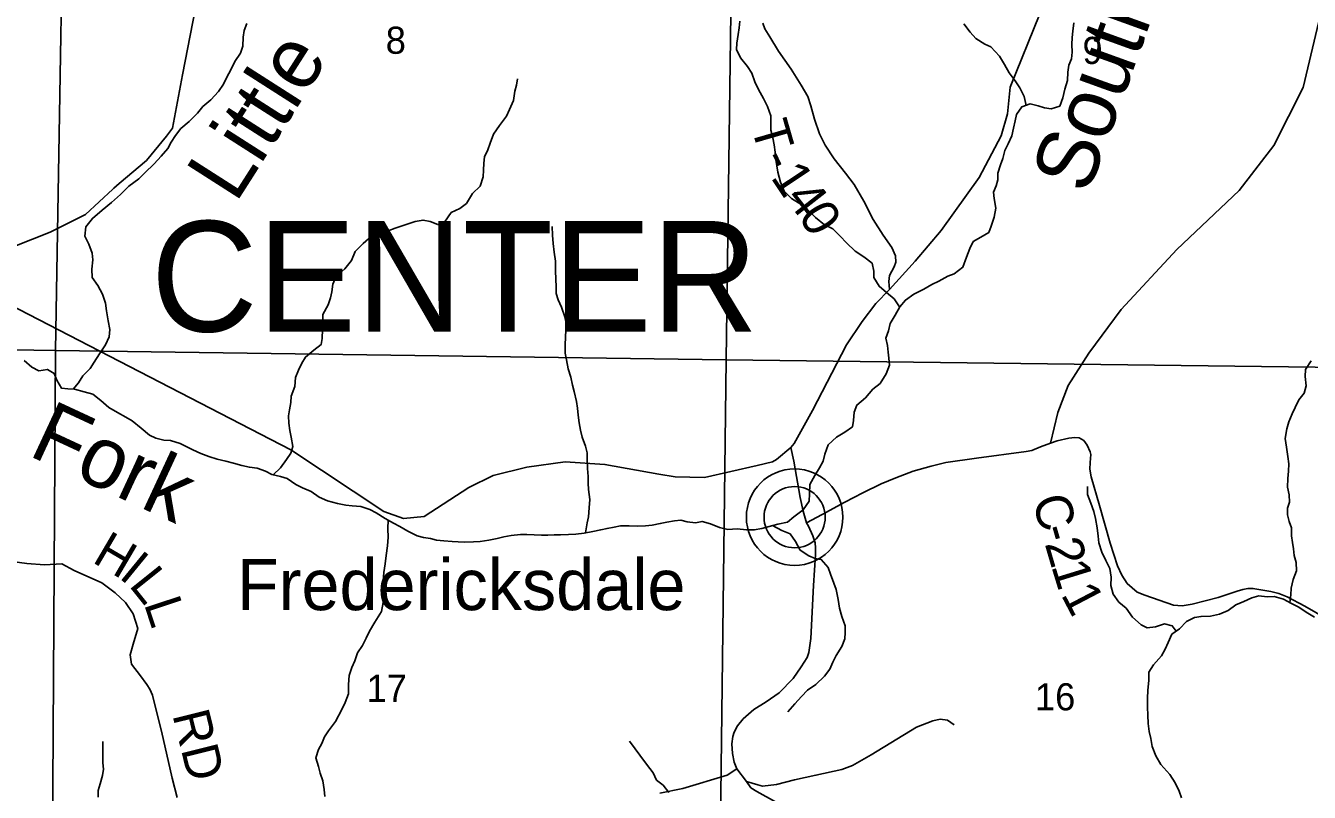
# Model space of a CAD drawing. Extents: x 2043100 to 2470832, y 443715 to 810583.
# Drawn here: x 2263711 to 2274168, y 656261 to 662503 of the extents above; entities that cross this region are included whole.
import ezdxf

# ---------------------------------------------------------------- set-up
doc = ezdxf.new("R2010")
doc.units = 0
for name, color, linetype in [('GM_X_County_Road', 7, 'Continuous'), ('GM_X_County_Road_Text', 7, 'Continuous'), ('GM_X_Minor_River', 7, 'Continuous'), ('GM_X_Minor_River_Text', 7, 'Continuous'), ('GM_X_Section', 7, 'Continuous'), ('GM_X_Section_Text', 7, 'Continuous'), ('GM_X_State_Route', 7, 'Continuous'), ('GM_X_Township_Road', 7, 'Continuous'), ('GM_X_Township_Road_Text', 7, 'Continuous'), ('GM_X_Township_ROW', 7, 'Continuous'), ('GM_X_Township_Text', 7, 'Continuous'), ('GM_X_Unincorporated', 7, 'Continuous'), ('GM_X_Unincorporated_Location', 7, 'Continuous'), ('GM_X_Unincorporated_Text', 7, 'Continuous')]:
    doc.layers.add(name, color=color, linetype=linetype)

msp = doc.modelspace()

# ---------------------------------------------------------------- linework, layer by layer
at = {"layer": 'GM_X_County_Road'}
for points in [[(2270071, 658455), (2270071, 658455), (2270199, 658523), (2270385, 658624), (2270531, 658698), (2270681, 658772), (2270800, 658822), (2270942, 658875), (2271088, 658917), (2271206, 658945), (2271458, 658981), (2271861, 659035), (2271907, 659043), (2271979, 659073), (2272059, 659104), (2272113, 659122), (2272209, 659144), (2272257, 659150), (2272293, 659146), (2272331, 659126), (2272359, 659086), (2272383, 659034), (2272387, 659011), (2272383, 658945), (2272379, 658893), (2272391, 658829), (2272458, 658596), (2272546, 658290), (2272604, 658105), (2272640, 658029), (2272684, 657961), (2272766, 657891), (2272828, 657867), (2273061, 657785), (2273131, 657779), (2273213, 657793), (2273425, 657847), (2273579, 657899), (2273627, 657911), (2273667, 657919), (2273709, 657921), (2273853, 657897), (2273920, 657879), (2273988, 657851), (2274132, 657775), (2274420, 657611)], [(2269945, 659068), (2269969, 658956), (2270021, 658660), (2270045, 658549), (2270071, 658455)]]:
    msp.add_lwpolyline(points, dxfattribs=at)
at = {"layer": 'GM_X_Minor_River'}
for points in [[(2270830, 660213), (2270786, 660278), (2270723, 660331), (2270663, 660381), (2270620, 660452), (2270620, 660505), (2270607, 660569), (2270538, 660622), (2270468, 660667), (2270397, 660735), (2270347, 660790), (2270286, 660850), (2270218, 660881), (2270145, 660942), (2270079, 661006), (2270028, 661047), (2269950, 661095), (2269891, 661156), (2269860, 661230), (2269837, 661310), (2269831, 661362), (2269822, 661414), (2269816, 661472), (2269809, 661532), (2269797, 661590), (2269782, 661652), (2269781, 661768), (2269754, 661846), (2269721, 661910), (2269681, 661984), (2269650, 662045), (2269627, 662117), (2269591, 662171), (2269534, 662241), (2269501, 662308), (2269503, 662360), (2269514, 662431), (2269523, 662485), (2269529, 662539)], [(2264098, 659543), (2264141, 659595), (2264176, 659653), (2264236, 659712), (2264269, 659762), (2264313, 659831), (2264362, 659904), (2264391, 659970), (2264396, 660028), (2264382, 660100), (2264369, 660180), (2264362, 660244), (2264338, 660316), (2264299, 660386), (2264254, 660453), (2264249, 660519), (2264257, 660596), (2264252, 660650), (2264227, 660724), (2264193, 660789), (2264202, 660864), (2264255, 660934), (2264334, 661001), (2264410, 661062), (2264483, 661129), (2264552, 661196), (2264632, 661255), (2264683, 661305), (2264758, 661378), (2264816, 661441), (2264869, 661504), (2264897, 661554), (2264932, 661610), (2264975, 661665), (2265043, 661724), (2265112, 661790), (2265155, 661845), (2265219, 661900), (2265282, 661967), (2265323, 662027), (2265347, 662077), (2265384, 662150), (2265416, 662212), (2265461, 662279), (2265480, 662335), (2265483, 662409), (2265491, 662464), (2265514, 662520)], [(2271860, 661853), (2271844, 661926), (2271810, 661997), (2271773, 662055), (2271723, 662119), (2271686, 662186), (2271643, 662256), (2271574, 662330), (2271524, 662353), (2271452, 662398), (2271405, 662450), (2271353, 662518)], [(2272237, 662288), (2272232, 662350), (2272235, 662406), (2272241, 662459), (2272250, 662527)], [(2268069, 658357), (2268133, 658360), (2268193, 658362), (2268262, 658371), (2268330, 658384), (2268396, 658398), (2268448, 658409), (2268504, 658419), (2268558, 658430), (2268628, 658431), (2268698, 658429), (2268760, 658430), (2268814, 658435), (2268881, 658449), (2268933, 658460), (2268997, 658471), (2269049, 658477), (2269099, 658464), (2269167, 658454), (2269221, 658467), (2269291, 658448), (2269362, 658418), (2269432, 658401), (2269508, 658406), (2269584, 658398), (2269646, 658397), (2269708, 658408), (2269769, 658426), (2269839, 658443), (2269917, 658460), (2269970, 658505), (2270046, 658561), (2270093, 658630), (2270095, 658692), (2270100, 658768), (2270141, 658839), (2270178, 658903), (2270208, 658956), (2270221, 659014), (2270248, 659090), (2270316, 659153), (2270385, 659194), (2270447, 659237), (2270454, 659289), (2270460, 659357), (2270483, 659413), (2270552, 659474), (2270612, 659543), (2270671, 659589), (2270720, 659668), (2270749, 659739), (2270743, 659795), (2270738, 659845), (2270732, 659899), (2270719, 659959), (2270739, 660017), (2270754, 660077), (2270793, 660146), (2270831, 660214), (2270878, 660269), (2270947, 660316), (2271029, 660358), (2271093, 660395), (2271150, 660422), (2271224, 660463), (2271276, 660483), (2271345, 660536), (2271376, 660618), (2271403, 660689), (2271429, 660745), (2271492, 660782), (2271558, 660819), (2271575, 660871), (2271601, 660945), (2271614, 661018), (2271601, 661096), (2271595, 661148), (2271616, 661198), (2271630, 661248), (2271631, 661302), (2271652, 661369), (2271670, 661421), (2271687, 661487), (2271715, 661542), (2271744, 661606), (2271757, 661668), (2271771, 661728), (2271782, 661781), (2271825, 661841), (2271895, 661866), (2271959, 661851), (2272011, 661833), (2272065, 661826), (2272135, 661848), (2272159, 661915), (2272176, 661987), (2272199, 662057), (2272200, 662124), (2272210, 662182), (2272231, 662234), (2272237, 662288)], [(2265727, 658845), (2265786, 658904), (2265837, 658971), (2265872, 659022), (2265888, 659076), (2265873, 659152), (2265863, 659206), (2265854, 659266), (2265851, 659326), (2265859, 659376), (2265870, 659434), (2265874, 659486), (2265903, 659565), (2265910, 659639), (2265935, 659697), (2265961, 659754), (2265990, 659804), (2266058, 659861), (2266117, 659906), (2266127, 659956), (2266128, 660028), (2266131, 660084), (2266131, 660152), (2266176, 660229), (2266195, 660287), (2266205, 660337), (2266214, 660397), (2266241, 660460), (2266311, 660523), (2266366, 660591), (2266395, 660664), (2266461, 660730), (2266528, 660789), (2266598, 660818), (2266665, 660833), (2266721, 660853), (2266779, 660874), (2266883, 660909), (2266948, 660920), (2267005, 660908), (2267069, 660883), (2267123, 660902), (2267178, 660982), (2267249, 661015), (2267303, 661056), (2267350, 661136), (2267413, 661195), (2267439, 661273), (2267440, 661326), (2267443, 661384), (2267449, 661436), (2267476, 661492), (2267496, 661546), (2267523, 661619), (2267570, 661689), (2267627, 661766), (2267653, 661821), (2267684, 661893), (2267697, 661969), (2267709, 662019), (2267718, 662070)], [(2268271, 658373), (2268284, 658455), (2268297, 658505), (2268302, 658578), (2268306, 658646), (2268297, 658726), (2268292, 658778), (2268292, 658832), (2268289, 658898), (2268286, 658974), (2268284, 659024), (2268271, 659078), (2268244, 659152), (2268230, 659210), (2268221, 659270), (2268212, 659332), (2268206, 659388), (2268197, 659442), (2268178, 659524), (2268166, 659576), (2268151, 659640), (2268131, 659710), (2268116, 659782), (2268107, 659836), (2268105, 659908), (2268110, 659964), (2268111, 660026), (2268113, 660080), (2268102, 660132), (2268075, 660210), (2268049, 660270), (2268032, 660322), (2268032, 660382), (2268029, 660434), (2268028, 660512), (2268026, 660586), (2268017, 660658), (2268008, 660728), (2268003, 660796), (2268001, 660868)], [(2263699, 659777), (2263762, 659721), (2263818, 659692), (2263888, 659704), (2263944, 659671), (2263965, 659617), (2264004, 659551), (2264054, 659546), (2264108, 659542), (2264188, 659521), (2264258, 659502), (2264324, 659450), (2264389, 659395), (2264459, 659352), (2264528, 659316), (2264580, 659285), (2264653, 659225), (2264721, 659170), (2264772, 659144), (2264838, 659127), (2264892, 659124), (2264970, 659100), (2265024, 659075), (2265074, 659049), (2265137, 659020), (2265203, 658995), (2265271, 658973), (2265343, 658956), (2265405, 658941), (2265472, 658923), (2265534, 658908), (2265596, 658900), (2265666, 658875), (2265716, 658848), (2265788, 658832), (2265841, 658817), (2265911, 658768), (2265965, 658740), (2266036, 658709), (2266102, 658665), (2266170, 658634), (2266251, 658611), (2266319, 658599), (2266371, 658592), (2266441, 658589), (2266515, 658563), (2266565, 658536), (2266640, 658491), (2266708, 658453), (2266758, 658426), (2266825, 658386), (2266899, 658349), (2266953, 658335), (2267009, 658326), (2267059, 658315), (2267117, 658307), (2267185, 658302), (2267235, 658300), (2267289, 658297), (2267359, 658300), (2267413, 658304), (2267483, 658313), (2267553, 658328), (2267607, 658342), (2267665, 658351), (2267741, 658360), (2267795, 658360), (2267853, 658357), (2267913, 658355), (2267965, 658354), (2268017, 658356), (2268069, 658357)], [(2274010, 657805), (2274016, 657868), (2274019, 657923), (2274035, 657993), (2274064, 658063), (2274061, 658133), (2274044, 658189), (2274040, 658243), (2274031, 658295), (2274023, 658349), (2274022, 658413), (2274004, 658467), (2273991, 658521), (2273991, 658573), (2274006, 658624), (2274005, 658682), (2273991, 658744), (2273992, 658816), (2273999, 658876), (2274001, 658936), (2273994, 658994), (2273981, 659070), (2273971, 659142), (2273986, 659220), (2274001, 659277), (2274027, 659343), (2274052, 659395), (2274083, 659456), (2274125, 659510), (2274142, 659571), (2274135, 659645), (2274137, 659703), (2274184, 659775)], [(2273084, 657573), (2273051, 657616), (2272989, 657632), (2272915, 657607), (2272847, 657600), (2272797, 657624), (2272728, 657687), (2272677, 657759), (2272617, 657810), (2272570, 657874), (2272551, 657944), (2272555, 658012), (2272542, 658084), (2272509, 658148), (2272477, 658215), (2272454, 658293), (2272447, 658345), (2272439, 658413), (2272426, 658489), (2272413, 658547), (2272389, 658615), (2272360, 658685), (2272361, 658751)], [(2266663, 658478), (2266661, 658405), (2266663, 658337), (2266660, 658268), (2266647, 658190), (2266640, 658120), (2266630, 658050), (2266623, 657982), (2266614, 657925), (2266616, 657857), (2266623, 657805), (2266610, 657733), (2266556, 657646), (2266511, 657574), (2266484, 657515), (2266456, 657455), (2266415, 657396), (2266392, 657330), (2266368, 657278), (2266347, 657213), (2266340, 657139), (2266341, 657063), (2266313, 656991), (2266286, 656936), (2266235, 656836), (2266178, 656761), (2266146, 656711), (2266123, 656658), (2266097, 656608), (2266076, 656542), (2266097, 656470), (2266111, 656416), (2266132, 656354), (2266143, 656284), (2266147, 656226)], [(2269794, 658432), (2269872, 658393), (2269938, 658366), (2269981, 658302), (2270019, 658233), (2270092, 658187), (2270142, 658164), (2270192, 658156), (2270249, 658091), (2270267, 658037), (2270294, 657963), (2270313, 657911), (2270329, 657831), (2270342, 657759), (2270361, 657691), (2270386, 657617), (2270386, 657563), (2270383, 657511), (2270359, 657447), (2270314, 657374), (2270287, 657320), (2270263, 657262), (2270218, 657205), (2270149, 657138), (2270079, 657091), (2270030, 657041), (2269976, 656980), (2269919, 656917)], [(2274210, 657686), (2274141, 657727), (2274083, 657767), (2274018, 657800), (2273958, 657832), (2273882, 657855), (2273824, 657852), (2273756, 657860), (2273700, 657845), (2273634, 657814), (2273569, 657788), (2273507, 657741), (2273436, 657712), (2273364, 657696), (2273286, 657693), (2273232, 657684), (2273168, 657652), (2273111, 657591), (2273047, 657548), (2273018, 657480), (2272993, 657425), (2272963, 657371), (2272898, 657298), (2272861, 657238), (2272861, 657172), (2272852, 657093), (2272849, 657025), (2272850, 656955), (2272852, 656889), (2272855, 656821), (2272864, 656755), (2272876, 656699), (2272887, 656633), (2272918, 656559), (2272958, 656488), (2273031, 656406), (2273076, 656337), (2273107, 656271), (2273127, 656217)], [(2264302, 656221), (2264303, 656275), (2264319, 656331), (2264336, 656398), (2264344, 656450), (2264341, 656502), (2264340, 656616), (2264341, 656674)], [(2268950, 656259), (2268903, 656320), (2268851, 656360), (2268822, 656420), (2268768, 656489), (2268713, 656563), (2268676, 656616), (2268630, 656676)]]:
    msp.add_lwpolyline(points, dxfattribs=at)
at = {"layer": 'GM_X_Section'}
for points in [[(2264045, 665142), (2263953, 659859), (2258515, 659943), (2258605, 665232)], [(2264045, 665142), (2269488, 665022), (2269418, 659783), (2263953, 659859)], [(2275075, 664974), (2274869, 659715), (2269418, 659783), (2269488, 665022)], [(2263953, 659859), (2263921, 654536), (2258418, 654586), (2258515, 659943)], [(2263953, 659859), (2269418, 659783), (2269352, 654474), (2263921, 654536)], [(2269418, 659783), (2274869, 659715), (2274773, 654434), (2269352, 654474)]]:
    msp.add_lwpolyline(points, close=True, dxfattribs=at)
at = {"layer": 'GM_X_State_Route'}
for points in [[(2264430, 661179), (2264472, 661217), (2264696, 661406), (2264859, 661603), (2264906, 661668), (2264990, 662104), (2265135, 662857)], [(2263078, 660491), (2265870, 659048), (2266630, 658547), (2266789, 658491), (2266957, 658506), (2267320, 658742), (2267520, 658841), (2267795, 658908), (2268106, 658952), (2268430, 658930), (2268869, 658850), (2269001, 658830), (2269242, 658824), (2269670, 658923), (2269794, 658952), (2269828, 658970), (2269945, 659068), (2269972, 659101), (2270120, 659370), (2270399, 659905), (2270525, 660095), (2270637, 660242), (2270749, 660354), (2270956, 660586), (2271170, 660836), (2271479, 661268), (2271658, 661606), (2271709, 661784), (2271730, 662001), (2271972, 662598)], [(2263078, 660491), (2263462, 660644), (2263912, 660822), (2264199, 660966), (2264422, 661172), (2264430, 661179)]]:
    msp.add_lwpolyline(points, dxfattribs=at)
at = {"layer": 'GM_X_Township_Road'}
for points in [[(2270749, 660354), (2270742, 660419), (2270748, 660468), (2270787, 660538), (2270799, 660578), (2270797, 660628), (2270768, 660698), (2270697, 660798), (2270614, 660926), (2270539, 661074), (2270460, 661211), (2270389, 661303), (2270296, 661419), (2270225, 661529), (2270179, 661623), (2270136, 661741), (2270107, 661851), (2270082, 661927), (2270029, 662019), (2269946, 662150), (2269843, 662296), (2269772, 662412), (2269732, 662476), (2269717, 662524)], [(2269505, 656451), (2269483, 656507), (2269468, 656577), (2269464, 656655), (2269473, 656714), (2269483, 656750), (2269511, 656802), (2269556, 656860), (2269644, 656935), (2269744, 656998), (2269849, 657071), (2269963, 657188), (2270028, 657281), (2270076, 657357), (2270091, 657399), (2270108, 657514), (2270129, 657945), (2270144, 658194), (2270145, 658250), (2270143, 658292), (2270124, 658350), (2270088, 658428), (2270071, 658455)], [(2264945, 656218), (2264905, 656376), (2264818, 656759), (2264760, 656985), (2264744, 657051), (2264723, 657101), (2264699, 657139), (2264647, 657208), (2264573, 657304), (2264563, 657380), (2264586, 657466), (2264624, 657595), (2264586, 657713), (2264524, 657807), (2264440, 657885), (2264331, 657965), (2264107, 658066), (2264007, 658121), (2263865, 658113), (2263721, 658125), (2263522, 658152)], [(2269582, 656349), (2269675, 656322), (2269713, 656310), (2269827, 656323), (2269975, 656362), (2270149, 656400), (2270361, 656447), (2270447, 656480), (2270598, 656565), (2270967, 656790), (2271101, 656843), (2271161, 656856), (2271221, 656848), (2271275, 656810)], [(2268876, 656254), (2269064, 656292), (2269426, 656400), (2269505, 656451)], [(2270802, 654757), (2270802, 654758), (2270811, 654783), (2270870, 654968), (2270870, 654992), (2270826, 655037), (2270761, 655105), (2270731, 655149), (2270682, 655241), (2270617, 655341), (2270526, 655448), (2270470, 655502), (2270304, 655633), (2270262, 655673), (2270204, 655743), (2270078, 655940), (2269979, 656058), (2269820, 656183), (2269667, 656268), (2269619, 656298), (2269582, 656349), (2269505, 656451)]]:
    msp.add_lwpolyline(points, dxfattribs=at)
at = {"layer": 'GM_X_Township_ROW'}
msp.add_lwpolyline([(2272059, 659104), (2272118, 659354), (2272203, 659572), (2272371, 659837), (2272635, 660192), (2273088, 660681), (2273597, 661160), (2273879, 661528), (2274118, 661999), (2274269, 662640), (2274358, 663096), (2274625, 663666), (2274810, 663813), (2275019, 663966), (2275048, 664019)], dxfattribs=at)
at = {"layer": 'GM_X_Unincorporated'}
for radius in [393, 249]:
    msp.add_circle((2269975, 658501), radius, dxfattribs=at)
at = {"layer": 'GM_X_Unincorporated_Location'}
msp.add_line((2269975, 658501), (2269975, 658501), dxfattribs=at)

# ---------------------------------------------------------------- texts
at = {"layer": 'GM_X_County_Road_Text'}
for s, rotation, p in [('C', 286.0955, (2271908, 658642)), ('-', 286.1489, (2271976, 658405)), ('2', 286.3196, (2272011, 658286)), ('1', 287.0901, (2272064, 658104)), ('1', 297.6081, (2272141, 657872))]:
    msp.add_text(s, height=300, rotation=rotation, dxfattribs=at).set_placement(p)
at = {"layer": 'GM_X_Minor_River_Text'}
for s, height, rotation, p in [('South', 500.2, 70.1183, (2272364, 661118)), ('Little', 500.2, 57.4204, (2265422, 661050)), ('Fork', 500, 335.0983, (2263722, 659008))]:
    msp.add_text(s, height=height, rotation=rotation, dxfattribs=at).set_placement(p)
at = {"layer": 'GM_X_Section_Text'}
for s, height, p in [('8', 221, (2266644, 662274)), ('9', 221, (2272320, 662191)), ('17', 220.8, (2266488, 656997)), ('16', 220.8, (2271933, 656928))]:
    msp.add_text(s, height=height, rotation=0, dxfattribs=at).set_placement(p)
at = {"layer": 'GM_X_Township_Road_Text'}
for s, rotation, p in [('T', 286.1332, (2269618, 661686)), ('-', 295.0722, (2269699, 661423)), ('1', 303.6007, (2269775, 661269)), ('4', 308.0405, (2269892, 661095)), ('0', 301.5144, (2270000, 660956)), ('H', 329.6004, (2264244, 658139)), ('I', 320.6672, (2264462, 658012)), ('L', 308.7207, (2264546, 657946)), ('L', 288.2506, (2264673, 657796)), ('RD', 283.9166, (2264905, 656893))]:
    msp.add_text(s, height=300, rotation=rotation, dxfattribs=at).set_placement(p)
at = {"layer": 'GM_X_Township_Text'}
msp.add_text('CENTER', height=900, rotation=0, dxfattribs=at).set_placement((2264731, 660012))
at = {"layer": 'GM_X_Unincorporated_Text'}
msp.add_text('Fredericksdale', height=416.67, rotation=0, dxfattribs=at).set_placement((2265432, 657744))

doc.saveas('drawing.dxf')
